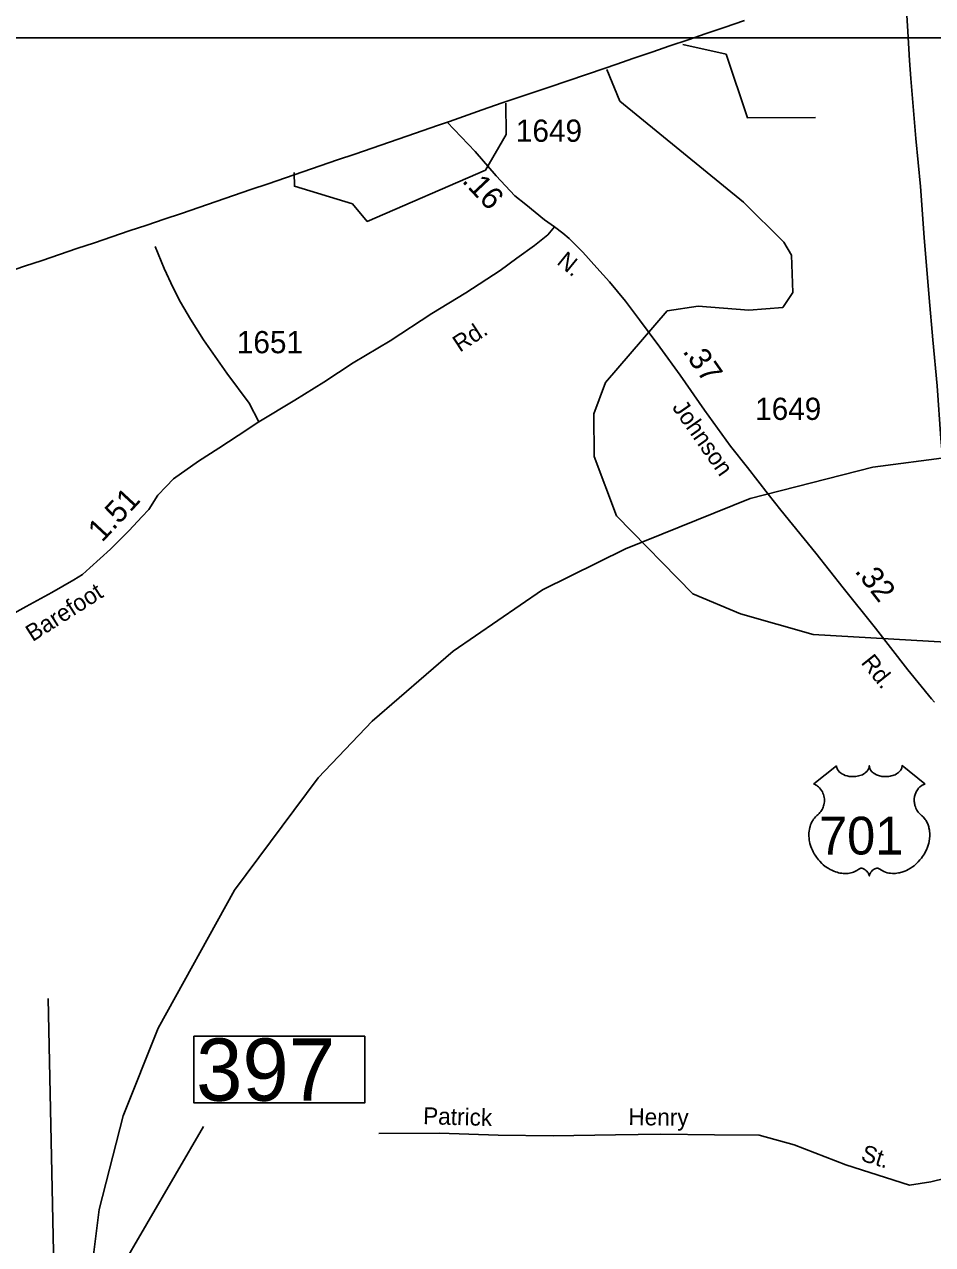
# Model space of a CAD drawing. Extents: x 2093524 to 2270757, y 289120 to 570408.
# Drawn here: x 2186813 to 2191918, y 548067 to 554929 of the extents above; entities that cross this region are included whole.
import ezdxf

# ---------------------------------------------------------------- set-up
doc = ezdxf.new("R2010")
doc.units = 0
for name, color, linetype in [('Exist Boundary Political City Limit New', 7, 'Continuous'), ('Exist Boundary Political CountyLine', 7, 'Continuous'), ('Exist Hydrographic Misc Water Feature', 7, 'Continuous'), ('Exist Road Non-System Type 51', 7, 'Continuous'), ('Exist Road Non-System Type 51 Label', 7, 'Continuous'), ('Exist Road Primary NC Structure Standard Bridge Number Label', 7, 'Continuous'), ('Exist Road Primary US Attributed', 7, 'Continuous'), ('Exist Road Primary US Shield CELL', 7, 'Continuous'), ('Exist Road Primary US Shield Number Label', 7, 'Continuous'), ('Exist Road Secondary Mileage Hundredths English Label', 7, 'Continuous'), ('Exist Road Secondary Type 51 Attributed', 7, 'Continuous'), ('Exist Road Secondary Type 51 Label', 7, 'Continuous'), ('Exist Road Secondary Type 51 Number Label', 7, 'Continuous'), ('Map Preparation Boundary City Limit Buffer Line', 7, 'Continuous'), ('Map Preparation Inset Cut Line', 7, 'Continuous')]:
    doc.layers.add(name, color=color, linetype=linetype)

msp = doc.modelspace()

# ---------------------------------------------------------------- linework, layer by layer
at = {"layer": 'Exist Boundary Political City Limit New'}
msp.add_lwpolyline([(2192012, 552494.7), (2191581.8, 552438.4), (2190892.5, 552262.2), (2190192.5, 551978.8), (2189725.5, 551748.7), (2189222.8, 551403.3), (2188767.5, 551010.2), (2188464.5, 550691.4), (2187993.2, 550060.4), (2187564.5, 549283.9), (2187367.5, 548790.4), (2187233.2, 548264), (2187170, 547754.6)], dxfattribs=at)
at = {"layer": 'Exist Boundary Political CountyLine'}
for points in [[(2187304.2, 553734), (2187402.2, 553767.1), (2187500.2, 553800.1), (2187598.5, 553833.1), (2187696.5, 553866.2), (2187794, 553899.6), (2187891.2, 553932.9), (2187988.5, 553966.3), (2188086, 553999.8), (2188183.2, 554033.1), (2188280.5, 554066.5), (2188378, 554099.9), (2188475.2, 554133.2), (2188572.5, 554166.6), (2188670, 554200), (2188767.2, 554233.4), (2188864.5, 554266.8), (2188962, 554300.2), (2189141.5, 554361.7), (2189203, 554382.8), (2189387, 554447.8), (2189499.2, 554487), (2189611.5, 554526.1), (2189763.8, 554575), (2189868.2, 554610.9), (2189972.8, 554646.8), (2190077.5, 554682.6), (2190138, 554703.4), (2190239.2, 554738.1), (2190340.8, 554772.9), (2190442.2, 554807.6), (2190543.8, 554842.4), (2190645, 554877.2), (2190746.5, 554911.9), (2190862, 554951.5)], [(2186354.2, 553414.1), (2186421.2, 553436.6), (2186519.2, 553469.7), (2186617.2, 553502.8), (2186715.5, 553535.8), (2186813.5, 553568.8), (2186911.8, 553601.9), (2187009.8, 553634.9), (2187108, 553667.9), (2187206, 553701), (2187304.2, 553734)]]:
    msp.add_lwpolyline(points, dxfattribs=at)
at = {"layer": 'Exist Hydrographic Misc Water Feature'}
for points in [[(2190514.1, 554815.7), (2190757.4, 554760.6), (2190877.3, 554404), (2191260.4, 554406.1)], [(2194571.6, 550213), (2193643.5, 550615.5), (2192389.4, 551382), (2192122.4, 551446.5), (2191247.5, 551496.9), (2190838.4, 551613.4), (2190570.4, 551727), (2190142.4, 552165.4), (2190015.5, 552499.3), (2190014.5, 552738.8), (2190079.5, 552914.5), (2190426.4, 553317.6), (2190601.3, 553343.5), (2190884.5, 553321.4), (2191076.4, 553337.3), (2191133.5, 553421.4), (2191124.4, 553631.5), (2191081.4, 553704.5), (2190855.4, 553928.8), (2190160.5, 554497.2), (2190087.5, 554675.3)], [(2188329.5, 554096.4), (2188330.4, 554019.1), (2188656.4, 553920.7), (2188740.3, 553820.6), (2189404.5, 554108.9), (2189520.3, 554310), (2189518.7, 554485.2)], [(2186883.3, 546563), (2186996.3, 547046.3), (2186946.3, 549451.6)]]:
    msp.add_lwpolyline(points, dxfattribs=at)
at = {"layer": 'Exist Road Non-System Type 51'}
for points in [[(2188130.3, 552693.9), (2188075.6, 552799.5), (2187950.6, 552966.6), (2187819.3, 553155.6), (2187746.4, 553271.1), (2187690, 553366.6), (2187649.4, 553448.2), (2187598.6, 553555.8), (2187547.7, 553679.4)], [(2188805.7, 548692.2), (2189145.6, 548692.5), (2189475.5, 548682.8), (2189785.4, 548679), (2190135.2, 548683.3), (2190391, 548687.2), (2190692.8, 548683.3), (2190942.8, 548683), (2191141, 548628.4), (2191429.9, 548514.4), (2191788.5, 548401), (2191908.2, 548419.8), (2192077.8, 548461), (2192289.4, 548510.3)]]:
    msp.add_lwpolyline(points, dxfattribs=at)
at = {"layer": 'Exist Road Primary NC Structure Standard Bridge Number Label'}
msp.add_line((2186498.8, 546465.4), (2187820.5, 548731.2), dxfattribs=at)
msp.add_lwpolyline([(2187765.7, 549238.3), (2188726.6, 549238.3), (2188726.6, 548863.3), (2187765.7, 548863.3)], close=True, dxfattribs=at)
at = {"layer": 'Exist Road Primary US Attributed'}
msp.add_lwpolyline([(2192085.6, 551123.8), (2192074.2, 551319.7), (2192054.5, 551573.5), (2192030.7, 551847.1), (2192011, 552083), (2191989.3, 552332.6), (2191974.9, 552495.1), (2191965.5, 552600.4), (2191943.5, 552896.2), (2191919.5, 553155.8), (2191899.9, 553391.6), (2191871.6, 553731.3), (2191849.8, 554017), (2191823.8, 554286.7), (2191795.6, 554624.4), (2191788.9, 554726.3), (2191779.8, 554888.2), (2191757.3, 555258.5)], dxfattribs=at)
at = {"layer": 'Exist Road Primary US Shield CELL'}
msp.add_lwpolyline([(2191378.7, 550759.8), (2191379.1, 550754.4), (2191380.4, 550748.1), (2191381.4, 550744.9), (2191384.3, 550738.6), (2191389.2, 550731.3), (2191396, 550724.1), (2191403.6, 550717.7), (2191408.8, 550714.4), (2191417.6, 550709.7), (2191427.5, 550705.5), (2191438.6, 550702.3), (2191449.9, 550700), (2191462.3, 550698.7), (2191474.5, 550698.4), (2191487.8, 550699.4), (2191502.3, 550702.2), (2191509.1, 550704), (2191516.6, 550706.6), (2191523.6, 550709.5), (2191531.3, 550713.6), (2191537.4, 550717.5), (2191542.2, 550721), (2191549.1, 550727.5), (2191554.5, 550734.3), (2191556.8, 550738.1), (2191558.8, 550741.8), (2191561.5, 550749.5), (2191562.2, 550752.9), (2191562.8, 550760), (2191563.2, 550754.1), (2191563.8, 550750.3), (2191564.8, 550746.7), (2191566.3, 550742.8), (2191569.1, 550737.4), (2191572.1, 550732.8), (2191577.8, 550726), (2191581.4, 550722.7), (2191584.7, 550720), (2191593.4, 550714), (2191603.6, 550708.9), (2191608.6, 550706.7), (2191613.8, 550704.8), (2191620.3, 550702.9), (2191627.1, 550701.3), (2191633.8, 550700.1), (2191640.6, 550699.1), (2191647.6, 550698.6), (2191653.3, 550698.4), (2191660.3, 550698.5), (2191666.7, 550698.9), (2191673.3, 550699.7), (2191680.6, 550700.9), (2191686.5, 550702.2), (2191694.2, 550704.2), (2191701.2, 550706.7), (2191707.4, 550709.4), (2191715.3, 550713.6), (2191721.8, 550717.6), (2191726.5, 550721.4), (2191732.1, 550726.6), (2191737.4, 550732.7), (2191740.6, 550737.2), (2191742.8, 550741.8), (2191744.8, 550746.7), (2191746.1, 550751.9), (2191746.7, 550756.3), (2191746.8, 550760.2), (2191875.4, 550657.7), (2191872.4, 550656.6), (2191865.4, 550653.2), (2191859.8, 550649.9), (2191851, 550643.7), (2191847.2, 550640.2), (2191843.4, 550636.7), (2191839.9, 550632.9), (2191836.8, 550629.3), (2191833.1, 550624.1), (2191829.7, 550619), (2191826.5, 550613.3), (2191824.1, 550608.3), (2191820.1, 550598), (2191818.2, 550591.5), (2191817, 550585.9), (2191815.5, 550574.4), (2191815.1, 550569), (2191815.1, 550563.6), (2191815.4, 550557.9), (2191816, 550552.4), (2191817, 550546.7), (2191817.9, 550541.7), (2191819.5, 550535.5), (2191821.7, 550528.4), (2191824.5, 550521.5), (2191830.4, 550510.3), (2191838, 550498.9), (2191843.4, 550492.5), (2191848.7, 550487), (2191856.6, 550480.4), (2191860.9, 550476.6), (2191865.9, 550471.6), (2191873.9, 550462.3), (2191877.2, 550457.9), (2191880.5, 550452.9), (2191883.5, 550447.8), (2191886.6, 550442.4), (2191889, 550437.6), (2191893.5, 550426.6), (2191896.8, 550415.8), (2191898.3, 550410.2), (2191900.7, 550397.6), (2191901.6, 550391.4), (2191902.6, 550379.1), (2191902.7, 550364.2), (2191901.5, 550350), (2191898.9, 550333.6), (2191896.7, 550323.7), (2191893.3, 550312.2), (2191890, 550302.2), (2191884.1, 550287.6), (2191878.9, 550276.9), (2191872.2, 550264.5), (2191867.5, 550257), (2191862.1, 550248.9), (2191855.4, 550239.6), (2191847.5, 550229.8), (2191838, 550219.3), (2191830.3, 550211.7), (2191820.3, 550202.7), (2191814.2, 550197.7), (2191805.6, 550191.2), (2191793.7, 550183.3), (2191782, 550176.5), (2191772.1, 550171.4), (2191763.3, 550167.6), (2191751.9, 550163.3), (2191732.9, 550158), (2191726, 550156.6), (2191717.8, 550155.4), (2191710.1, 550154.6), (2191702.7, 550154.2), (2191692.6, 550154.2), (2191682.7, 550154.9), (2191673.3, 550156.3), (2191663.5, 550158.3), (2191653.2, 550161.4), (2191643.9, 550165), (2191634.5, 550169.7), (2191618.6, 550179.7), (2191614, 550182.1), (2191611.4, 550182.8), (2191605.2, 550183.1), (2191599.5, 550181.9), (2191593.6, 550179.5), (2191590, 550177.6), (2191585.2, 550174.5), (2191581.6, 550171.6), (2191577.2, 550167.4), (2191574.1, 550164), (2191571.8, 550161.2), (2191567.4, 550154.1), (2191565.8, 550150.8), (2191564.1, 550146.5), (2191562.6, 550140.1), (2191560.6, 550148.1), (2191558.2, 550153.5), (2191555.5, 550158), (2191552.7, 550162.1), (2191548.2, 550167.2), (2191544.1, 550171.1), (2191539.3, 550175), (2191534.1, 550178.2), (2191530, 550180.3), (2191526.2, 550181.7), (2191521.6, 550182.9), (2191517.8, 550183.2), (2191514.6, 550183.1), (2191510.4, 550182.1), (2191504.5, 550177.9), (2191499, 550174.1), (2191493, 550170.4), (2191485.9, 550166.6), (2191480.7, 550164.2), (2191474.4, 550161.7), (2191467.1, 550159.3), (2191459.2, 550157.3), (2191451.1, 550155.7), (2191444, 550154.5), (2191436.3, 550153.8), (2191429.4, 550153.6), (2191422.2, 550153.7), (2191415.4, 550154.2), (2191407.6, 550154.9), (2191397.9, 550156.4), (2191389.8, 550158.2), (2191381.3, 550160.5), (2191372.6, 550163.2), (2191363.2, 550166.8), (2191351.5, 550171.9), (2191343.4, 550176), (2191330.6, 550183.4), (2191315.5, 550193.8), (2191304.2, 550203), (2191295.9, 550210.5), (2191283.7, 550223), (2191276.5, 550231.1), (2191265.2, 550245.7), (2191258, 550256.3), (2191253.3, 550264), (2191246.5, 550276.5), (2191242.7, 550284.3), (2191237.9, 550295.7), (2191234, 550306.1), (2191230.8, 550316), (2191229.1, 550322.3), (2191226.7, 550333.3), (2191225.2, 550341.2), (2191223.8, 550351.9), (2191223, 550363.2), (2191222.8, 550373.6), (2191223.1, 550382.3), (2191224.1, 550392.4), (2191225.8, 550403.1), (2191227.8, 550412.3), (2191229.7, 550418.9), (2191232.4, 550426.9), (2191236, 550435.8), (2191240.3, 550444.3), (2191244.4, 550451.4), (2191249.4, 550459), (2191254.5, 550465.5), (2191261, 550472.6), (2191267.9, 550479.1), (2191274.1, 550484.2), (2191281.6, 550491.5), (2191285.4, 550495.9), (2191290.1, 550502.1), (2191293.8, 550507.8), (2191296.8, 550512.9), (2191300.7, 550520.4), (2191303.1, 550526), (2191306, 550534.7), (2191307.5, 550540.8), (2191309, 550548.6), (2191310, 550556), (2191310.4, 550565.2), (2191310.2, 550572.8), (2191309.2, 550581.6), (2191307.5, 550590.2), (2191305.5, 550597.6), (2191302.3, 550606.1), (2191299.4, 550612.3), (2191294.4, 550620.8), (2191289, 550628.6), (2191283.3, 550635), (2191277.6, 550640.7), (2191272.2, 550644.9), (2191266.9, 550648.7), (2191260.4, 550652.6), (2191254.1, 550655.7), (2191250.1, 550657.3)], close=True, dxfattribs=at)
at = {"layer": 'Exist Road Secondary Type 51 Attributed'}
for points in [[(2189190.3, 554378.4), (2189347.3, 554213.7), (2189464.3, 554076.6), (2189569, 553965.3), (2189631.2, 553915.9), (2189735.9, 553830.6), (2189792.1, 553790.8)], [(2189792.1, 553790.8), (2189754.5, 553744.6), (2189681, 553686.1), (2189581.3, 553613.5), (2189488, 553544.8), (2189294.9, 553419.6), (2189103.8, 553302.5), (2188868.9, 553148.8), (2188661.9, 553025.4), (2188496.7, 552916.4), (2188333.5, 552815.3), (2188130.3, 552693.9), (2188015, 552617.2), (2187905.4, 552546.4), (2187792.1, 552471.7), (2187650.7, 552372.8), (2187609.1, 552330.5), (2187563.5, 552282.2), (2187512, 552199.9), (2187472.2, 552159.7), (2187400.9, 552083.1), (2187297.6, 551978.4), (2187180.3, 551873.6), (2187138.8, 551835.5), (2187091, 551805.1), (2186967.4, 551734.4), (2186822, 551655.3), (2186643.5, 551555.2)], [(2189792.1, 553790.8), (2189840.3, 553755.3), (2189874.5, 553725.6), (2189952.9, 553648), (2190031.6, 553560.7), (2190102.1, 553481.3), (2190192.9, 553371.8), (2190271.6, 553266.5), (2190384.4, 553113.2), (2190499.6, 552956.2), (2190636.8, 552759.2), (2190782.3, 552556.3), (2190877.1, 552437.1), (2190993.3, 552287.9), (2191064.6, 552196.3), (2191262.2, 551955.8), (2191415.5, 551760.9), (2191596.9, 551534.3), (2191778.5, 551299.7), (2191911.5, 551136.7), (2191929.7, 551116.7)]]:
    msp.add_lwpolyline(points, dxfattribs=at)
at = {"layer": 'Map Preparation Boundary City Limit Buffer Line'}
msp.add_lwpolyline([(2192012, 552494.7), (2191581.8, 552438.4), (2190892.5, 552262.2), (2190192.5, 551978.8), (2189725.5, 551748.7), (2189222.8, 551403.3), (2188767.5, 551010.2), (2188464.5, 550691.4), (2187993.2, 550060.4), (2187564.5, 549283.9), (2187367.5, 548790.4), (2187233.2, 548264), (2187170, 547754.6)], dxfattribs=at)
at = {"layer": 'Map Preparation Inset Cut Line'}
msp.add_lwpolyline([(2170736.6, 554852.8), (2202903.1, 554852.8), (2202903.1, 525630.1), (2170736.6, 525630.1)], close=True, dxfattribs=at)

# ---------------------------------------------------------------- texts
at = {"layer": 'Exist Road Non-System Type 51 Label'}
for s, rotation, p in [('Patrick', 358.31614, (2189053.2, 548744.5)), ('Henry', 359.25947, (2190207.7, 548738.8)), ('St.', 342.45161, (2191509.9, 548540.7))]:
    msp.add_text(s, height=95, rotation=rotation, dxfattribs=at).set_placement(p)
at = {"layer": 'Exist Road Primary NC Structure Standard Bridge Number Label'}
msp.add_text('397', height=350, dxfattribs=at).set_placement((2187778.2, 548875.8))
at = {"layer": 'Exist Road Primary US Shield Number Label'}
msp.add_text('701', height=212.5, dxfattribs=at).set_placement((2191279.9, 550260.5))
at = {"layer": 'Exist Road Secondary Mileage Hundredths English Label'}
for s, rotation, p in [('.16', 313.24954, (2189268.5, 554046)), ('.37', 304.85526, (2190510.2, 553090)), ('1.51', 47.05171, (2187249.4, 552012.1)), ('.32', 308.18635, (2191476.9, 551852.9))]:
    msp.add_text(s, height=125, rotation=rotation, dxfattribs=at).set_placement(p)
at = {"layer": 'Exist Road Secondary Type 51 Label'}
for s, rotation, p in [('N.', 320.82998, (2189800.6, 553585.2)), ('Rd.', 33.19789, (2189260.7, 553082.2)), ('Johnson', 304.85526, (2190451, 552774.3)), ('Barefoot', 32.45669, (2186858.6, 551454.7)), ('Rd.', 308.67872, (2191512.2, 551338.6))]:
    msp.add_text(s, height=95, rotation=rotation, dxfattribs=at).set_placement(p)
at = {"layer": 'Exist Road Secondary Type 51 Number Label'}
for s, p in [('1649', (2189575.9, 554268.6)), ('1651', (2188007.1, 553079.5)), ('1649', (2190920.8, 552704.5))]:
    msp.add_text(s, height=125, dxfattribs=at).set_placement(p)

doc.saveas('drawing.dxf')
